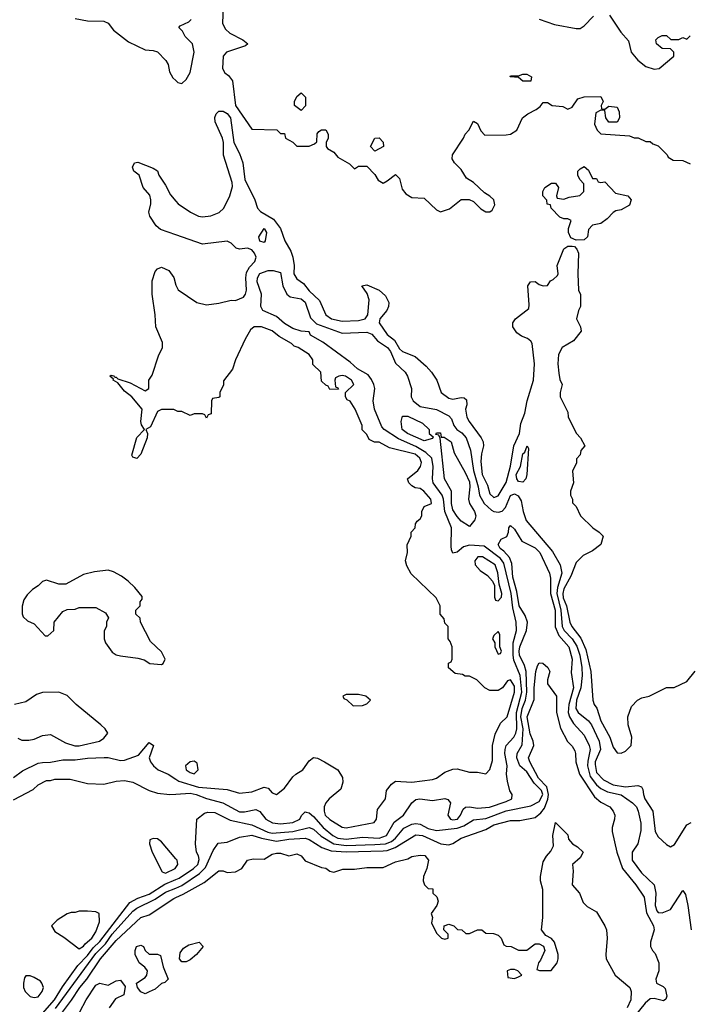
# Model space of a CAD drawing. Header units: inches. Extents: x 2380053 to 2584298, y 380219 to 546618.
# Tile 568 of 656: x 2509240 to 2512501, y 480408 to 485208. Entities that reach past the tile are written whole.
import ezdxf

# ---------------------------------------------------------------- set-up
doc = ezdxf.new("R2010")
doc.units = ezdxf.units.IN
doc.header["$MEASUREMENT"] = 0
doc.layers.add('C5408', color=7, linetype='Continuous')
doc.layers.add('C5418', color=7, linetype='Continuous')

msp = doc.modelspace()

# ---------------------------------------------------------------- linework, layer by layer
at = {"layer": 'C5408', "color": 2}
for points, elevation in [([(2509510, 485214.8), (2509570, 485202.8), (2509650, 485201), (2509670, 485191.3), (2509696.8, 485156.8), (2509770, 485101), (2509850, 485061), (2509890, 485058), (2509910.9, 485050.9), (2509952, 485010), (2509962, 484990), (2509970, 484954), (2509985.4, 484925.4), (2510000, 484911.5)], 34), ([(2510000, 484158.7), (2509924.7, 484184.7), (2509904, 484204), (2509873.2, 484250), (2509869.2, 484270), (2509879, 484310), (2509879, 484330), (2509872.9, 484352.9), (2509841.2, 484390), (2509822, 484450), (2509795.3, 484470), (2509789.1, 484489.1), (2509798, 484510), (2509814.4, 484514.4), (2509890, 484484.7), (2509910, 484471.3), (2509918, 484450), (2509950, 484402), (2509974.4, 484354.4), (2510000, 484323.6)], 30), ([(2510000, 483303), (2509990, 483308), (2509930, 483308), (2509910, 483298), (2509877.3, 483222.7), (2509854, 483210), (2509862, 483190), (2509861, 483170), (2509830.4, 483089.6), (2509810, 483068.7), (2509790, 483075.3), (2509785.4, 483085.4), (2509809.6, 483170.4), (2509848, 483210), (2509833.2, 483233.2), (2509829.4, 483249.4), (2509836, 483310), (2509785.2, 483370), (2509750, 483397.2), (2509717.5, 483437.5), (2509695.3, 483450), (2509696.4, 483456.4), (2509678, 483470), (2509685.6, 483474.4), (2509702, 483470), (2509703.6, 483463.6), (2509710, 483464.7), (2509718, 483458), (2509777.3, 483437.3), (2509850, 483398), (2509868, 483410), (2509868.7, 483450), (2509884.7, 483475.3), (2509915.3, 483570), (2509935.3, 483610), (2509934.6, 483634.6), (2509902, 483710), (2509899, 483770), (2509885.2, 483870), (2509884.7, 483935.3), (2509900.2, 483979.8), (2509910, 483994), (2509930, 484002), (2509965.4, 483985.4), (2509990.7, 483950.7), (2510000, 483913.9)], 30), ([(2509230, 481704.7), (2509250, 481696), (2509284.7, 481695.3), (2509310, 481701), (2509350, 481718.8), (2509390, 481722.8), (2509462, 481682), (2509508.3, 481668.3), (2509530, 481667.7), (2509628, 481690), (2509650, 481704.7), (2509668.7, 481730), (2509655.3, 481750), (2509634, 481770), (2509514, 481870), (2509470, 481914), (2509430, 481928.7), (2509350, 481928), (2509322, 481918), (2509270, 481882), (2509214, 481870)], 34), ([(2509210, 481513), (2509253.4, 481546.6), (2509330, 481583.7), (2509350, 481587.2), (2509390, 481587.6), (2509450, 481600.2), (2509510, 481599), (2509570, 481607.4), (2509650.4, 481610.3), (2509670.4, 481610.3), (2509730, 481596.3), (2509750, 481597.3), (2509817.5, 481622.5), (2509870, 481684.7), (2509890.8, 481670), (2509870.8, 481610), (2509877.3, 481590), (2509890.7, 481570), (2509914.8, 481550), (2509962.8, 481530), (2510000, 481505.4)], 30), ([(2509210, 481404.7), (2509305.6, 481454.4), (2509330, 481478), (2509370, 481498), (2509390, 481498), (2509410, 481504.7), (2509485.4, 481505.4), (2509570, 481484.7), (2509650, 481481), (2509710, 481496), (2509750, 481498.8), (2509790, 481490.7), (2509870, 481450.7), (2509910, 481437.3), (2509970.4, 481430.3), (2510000, 481432.3)], 26), ([(2510000, 481117), (2509930, 481199), (2509910, 481214), (2509890, 481215.3), (2509874, 481210), (2509872, 481190), (2509884.7, 481150), (2509934, 481054), (2509950, 481046.4), (2509997, 481070), (2510000, 481074.9)], 26), ([(2509339.2, 480350), (2509408.7, 480430), (2509447.6, 480492.4), (2509523.1, 480596.9), (2509570, 480645.5), (2509596.7, 480683.3), (2509630, 480713.8), (2509775.5, 480904.5), (2509815.3, 480924.7), (2509870, 480944.5), (2509947.1, 480992.9), (2510000, 481015.5)], 22), ([(2509413.3, 480386.7), (2509610, 480654.9), (2509657.3, 480702.7), (2509690, 480750.2), (2509790, 480860.9), (2509810, 480875.8), (2509899.6, 480920.4), (2509950, 480953.6), (2510000, 480974)], 18), ([(2509423, 480337), (2509492.3, 480427.7), (2509532.6, 480490), (2509566.2, 480530), (2509633.7, 480630), (2509710, 480718), (2509829.3, 480830), (2509870, 480844.4), (2509990, 480923.7), (2510000, 480928.2)], 14), ([(2509533.2, 480370), (2509563.7, 480430), (2509610, 480501), (2509630, 480511), (2509670, 480501), (2509710, 480522), (2509730, 480524.7), (2509753.7, 480493.7), (2509746, 480454), (2509706, 480434), (2509676, 480390)], 10)]:
    msp.add_lwpolyline(points, dxfattribs=dict(at, elevation=elevation))
for points, elevation in [([(2509670, 482524), (2509603.5, 482516.5), (2509550, 482504), (2509463.6, 482456.4), (2509430, 482455.3), (2509370, 482475.3), (2509350, 482468.7), (2509330, 482448.7), (2509302, 482430), (2509275.3, 482404.7), (2509259.8, 482380.2), (2509251.1, 482348.9), (2509251.1, 482311.1), (2509256.9, 482296.9), (2509276.9, 482276.9), (2509310, 482262), (2509363.6, 482203.6), (2509376.4, 482203.6), (2509406, 482230), (2509408, 482270), (2509450, 482322), (2509470, 482332), (2509510, 482334), (2509530, 482342), (2509610, 482342), (2509656.9, 482316.9), (2509671.6, 482291.6), (2509662, 482270), (2509662, 482250), (2509651.6, 482228.4), (2509651.3, 482190), (2509658, 482170), (2509690, 482124.7), (2509710, 482111), (2509730, 482106), (2509815.3, 482095.3), (2509846.4, 482086.4), (2509874, 482070), (2509930, 482064.7), (2509938, 482070), (2509948, 482090), (2509930, 482126), (2509876.4, 482176.4), (2509828, 482270), (2509826, 482290), (2509806, 482310), (2509806, 482330), (2509826, 482350), (2509826, 482370), (2509836.4, 482383.6), (2509836.4, 482396.4), (2509800.4, 482440.4), (2509768, 482470), (2509735.5, 482495.5), (2509696.5, 482516.5)], 34), ([(2509570, 480862), (2509530, 480862), (2509510, 480855.3), (2509490, 480855.3), (2509470, 480848), (2509422, 480818), (2509394, 480790), (2509410, 480762), (2509455.3, 480735.3), (2509530, 480678.8), (2509550, 480690.8), (2509557.7, 480702.3), (2509591.6, 480730), (2509610, 480761), (2509628.7, 480810), (2509626, 480850), (2509610, 480858)], 26), ([(2509870, 480651.3), (2509910, 480652), (2509924.7, 480644.7), (2509939.1, 480590), (2509962, 480530), (2509946.4, 480513.6), (2509930, 480508.7), (2509898.8, 480481.2), (2509870, 480469), (2509850, 480459), (2509830, 480469), (2509814, 480490), (2509809, 480510), (2509850, 480538), (2509859, 480550), (2509862, 480570), (2509849, 480589), (2509822, 480610), (2509802, 480650), (2509802, 480670), (2509809, 480690), (2509830, 480696), (2509842, 480690), (2509851.3, 480670)], 10), ([(2509290, 480546), (2509270, 480546), (2509263.6, 480536.4), (2509258, 480510), (2509258, 480490), (2509266, 480470), (2509290, 480446), (2509310, 480441), (2509330, 480444.7), (2509348.7, 480470), (2509355.3, 480490), (2509348, 480510), (2509340.4, 480520.4), (2509310, 480538)], 26)]:
    msp.add_lwpolyline(points, close=True, dxfattribs=dict(at, elevation=elevation))
at = {"layer": 'C5418', "color": 2}
for points, elevation in [([(2510234.3, 485370), (2510227.2, 485190), (2510242.2, 485162.2), (2510263.1, 485143.1), (2510326, 485110), (2510351.3, 485090), (2510339.8, 485080.2), (2510246.8, 485050), (2510230.7, 485030), (2510227.3, 484970), (2510238, 484950), (2510255.9, 484935.9), (2510276, 484910), (2510290.8, 484790), (2510370, 484674), (2510491.6, 484671.6), (2510510, 484654), (2510530, 484654), (2510534, 484630), (2510570, 484612), (2510590, 484592), (2510650, 484592), (2510676.4, 484603.6), (2510687.3, 484612.7), (2510688.9, 484651.1), (2510696.4, 484663.6), (2510710, 484672), (2510730, 484672), (2510742, 484650), (2510742, 484630), (2510732, 484610), (2510732, 484590), (2510739.6, 484579.6), (2510770, 484562), (2510790, 484538), (2510845.4, 484505.4), (2510870, 484482), (2510890, 484494), (2510930, 484494), (2510970, 484454), (2510985.4, 484425.4), (2511010, 484412), (2511030, 484422), (2511070, 484454), (2511090, 484434), (2511102.8, 484382.8), (2511119.8, 484359.8), (2511150, 484341), (2511210, 484338), (2511270, 484282), (2511290, 484272), (2511333.6, 484286.4), (2511390, 484332), (2511428.4, 484331.6), (2511450, 484322), (2511485.4, 484285.4), (2511510, 484272), (2511530, 484272), (2511540.4, 484279.6), (2511554.6, 484305.4), (2511548.7, 484330), (2511530, 484348.7), (2511503.7, 484363.7), (2511450, 484415.3), (2511416.4, 484436.4), (2511390, 484478), (2511358, 484510), (2511346, 484530), (2511348, 484550), (2511402, 484630), (2511409.1, 484650.9), (2511428, 484670), (2511450, 484714), (2511470, 484702), (2511486.4, 484666.4), (2511506, 484646), (2511610, 484646.8), (2511630, 484651), (2511662, 484670), (2511688.7, 484730), (2511715.3, 484750), (2511755.3, 484770), (2511774.8, 484785.2), (2511790, 484804.7), (2511810, 484804.7), (2511834, 484790), (2511885.4, 484785.4), (2511910, 484772), (2511930, 484782), (2511958, 484822), (2511990, 484832), (2512070, 484834), (2512082, 484810), (2512072, 484790), (2512074, 484774), (2512090, 484772), (2512110, 484786), (2512150, 484782), (2512159.1, 484759.1), (2512162, 484730), (2512150, 484708.7), (2512110, 484708.7), (2512095.1, 484730), (2512090, 484766), (2512070, 484768), (2512045.4, 484754.6), (2512039.6, 484699.6), (2512052, 484670), (2512070, 484652), (2512210, 484642), (2512232.7, 484632.7), (2512251.6, 484631.6), (2512290, 484614), (2512310, 484614), (2512323.6, 484603.6), (2512350, 484594), (2512394, 484550), (2512398, 484538), (2512423.6, 484523.6), (2512470, 484522), (2512506, 484506)], 34), ([(2512112, 485230), (2512167.5, 485147.5), (2512205.4, 485105.4), (2512218, 485050), (2512250, 485011.3), (2512290, 484980.7), (2512330, 484967.3), (2512355.3, 484970), (2512426, 485030), (2512426, 485050), (2512410, 485066), (2512370, 485068.7), (2512342, 485090), (2512338, 485110), (2512350, 485122), (2512370, 485132), (2512390, 485132), (2512411.6, 485111.6), (2512450, 485111.3), (2512470, 485122), (2512490, 485114), (2512506, 485130)], 38), ([(2510000, 484911.5), (2510010, 484902), (2510030, 484898), (2510050, 484916), (2510070, 484951), (2510089.5, 485050), (2510081.2, 485090), (2510046.3, 485126.3), (2510032.3, 485152.3), (2510015.3, 485170), (2510021.2, 485178.8), (2510062.7, 485197.3), (2510074, 485210)], 34), ([(2511770, 485211.3), (2511844.5, 485184.5), (2511950, 485166), (2511970, 485166), (2511990, 485178), (2512034.6, 485225.4)], 38), ([(2510000, 484323.6), (2510011.3, 484310), (2510072, 484270), (2510110, 484251), (2510130, 484247.3), (2510170, 484252.7), (2510211, 484269), (2510233.3, 484290), (2510263.5, 484350), (2510275.8, 484395.8), (2510274.3, 484414.3), (2510232, 484548), (2510232.3, 484610), (2510228, 484630), (2510192, 484710), (2510190, 484732), (2510197.2, 484750), (2510210, 484762.8), (2510230, 484761.6), (2510250, 484750.4), (2510266.7, 484730), (2510283, 484610), (2510310, 484556), (2510326, 484510), (2510335.8, 484430), (2510385.3, 484330), (2510398.4, 484290), (2510412.9, 484272.9), (2510476.5, 484236.5), (2510510.2, 484190.2), (2510530.3, 484130), (2510560, 484080), (2510570.3, 484050), (2510576.9, 484010), (2510574.4, 483970), (2510590, 483945.5), (2510622.8, 483922.8), (2510650, 483886), (2510699.2, 483839.2), (2510730.4, 483770), (2510758.8, 483750), (2510810, 483738.7), (2510890, 483742), (2510922, 483750), (2510936, 483770), (2510942.7, 483842.7), (2510932.9, 483872.9), (2510906, 483910), (2510930, 483916), (2510990.4, 483890.4), (2511022, 483862), (2511037.3, 483830), (2511036.3, 483810), (2511027.7, 483790), (2510994, 483750), (2510990.7, 483730), (2511030, 483673.4), (2511065.7, 483645.7), (2511090, 483603), (2511104.9, 483590), (2511165.8, 483565.8), (2511219.3, 483519.3), (2511246, 483490), (2511272, 483450), (2511292, 483390), (2511330, 483362.8), (2511350, 483358.8), (2511390, 483366), (2511404.7, 483364.7), (2511415.3, 483355.3), (2511417.3, 483330), (2511410.6, 483309.4), (2511418.4, 483270), (2511429, 483249), (2511488, 483170), (2511497.3, 483150), (2511499.1, 483130), (2511489, 483091), (2511485.9, 483054.1), (2511492.2, 482990), (2511518.3, 482938.3), (2511530, 482896), (2511550, 482879.1), (2511570, 482886.8), (2511610, 482951), (2511630, 483031.3), (2511646, 483130), (2511674.3, 483190), (2511681.3, 483238.7), (2511700.5, 483290), (2511711.1, 483350), (2511742, 483450), (2511747.8, 483530), (2511735.6, 483630), (2511730, 483641.2), (2511713.8, 483653.8), (2511684.7, 483664.7), (2511662, 483682), (2511642, 483710), (2511642, 483730), (2511655.3, 483750), (2511719, 483801), (2511722, 483818), (2511715.3, 483910), (2511728, 483930), (2511750, 483932), (2511770, 483918), (2511790, 483911.3), (2511810, 483912), (2511825.6, 483934.4), (2511839, 483941), (2511859, 483961), (2511862, 483970), (2511858, 484010), (2511890, 484091.3), (2511910, 484104.7), (2511930, 484104.7), (2511942, 484102), (2511954, 484090), (2511962, 484070), (2511958, 483970), (2511962, 483890), (2511971.6, 483868.4), (2511972, 483810), (2511962, 483790), (2511952, 483750), (2511972, 483710), (2511974, 483690), (2511938, 483642), (2511882, 483610), (2511864, 483576), (2511860.5, 483530), (2511865.2, 483485.2), (2511870, 483454), (2511882, 483430), (2511872, 483390), (2511872, 483370), (2511910, 483294), (2511911.6, 483271.6), (2511918, 483258), (2511952, 483190), (2511972, 483170), (2511992, 483130), (2511972.7, 483107.3), (2511970, 483086), (2511952.7, 483067.3), (2511951.6, 483048.4), (2511932.7, 483007.3), (2511938, 482950), (2511922, 482910), (2511922, 482890), (2511932, 482870), (2511932.7, 482852.7), (2511950, 482834), (2511972, 482790), (2512032, 482730), (2512062, 482710), (2512082, 482690), (2512070.7, 482649.3), (2512030, 482619), (2511984, 482596), (2511950, 482562), (2511924.9, 482495.1), (2511890, 482434), (2511885, 482410), (2511887.6, 482390), (2511903.2, 482350), (2511919, 482270), (2511928.9, 482250), (2511972.7, 482192.7), (2511998, 482138), (2512022.3, 482030), (2512031.3, 481890), (2512038, 481870), (2512050.8, 481850.8), (2512070.7, 481790), (2512114, 481710), (2512130, 481662), (2512150, 481634), (2512170, 481632), (2512190, 481642), (2512218, 481670), (2512222, 481710), (2512204, 481770), (2512202, 481810), (2512220.2, 481859.8), (2512248.9, 481891.1), (2512270, 481902), (2512306, 481910), (2512390, 481952), (2512427.3, 481952.7), (2512490, 481982), (2512530, 482032)], 30), ([(2510000, 483913.9), (2510001, 483910), (2510010.9, 483890.9), (2510102, 483830), (2510150, 483818.8), (2510210, 483826.8), (2510270, 483841), (2510290, 483838.8), (2510330, 483854.8), (2510339.5, 483870), (2510343.6, 483890), (2510341.3, 483950), (2510344.9, 483975.1), (2510358.6, 484001.4), (2510384.5, 484030), (2510391.8, 484050), (2510383.7, 484070), (2510370, 484086), (2510350, 484093.6), (2510310, 484089.3), (2510294.2, 484094.2), (2510270, 484119.3), (2510250, 484129.3), (2510130, 484114), (2510000, 484158.7)], 30), ([(2510000, 481432.3), (2510070, 481436.9), (2510098.8, 481430), (2510150, 481410.3), (2510229.3, 481389.3), (2510310, 481346.3), (2510334, 481346), (2510390, 481358), (2510410, 481347.3), (2510439.1, 481310), (2510471.8, 481291.8), (2510510, 481287.9), (2510570, 481293.7), (2510603.7, 481310), (2510611.9, 481328.1), (2510630, 481346), (2510635.3, 481344.7), (2510650, 481340.7), (2510670, 481323.8), (2510718, 481270), (2510765.3, 481230), (2510790, 481217.6), (2510830, 481213.2), (2510910, 481222), (2510990, 481217.6), (2511026.6, 481230), (2511063.8, 481296.2), (2511109.5, 481330), (2511150, 481390.6), (2511170, 481405.5), (2511188, 481410), (2511250, 481400.7), (2511310, 481410.8), (2511325.4, 481405.4), (2511338, 481390), (2511325.5, 481330), (2511338.8, 481310), (2511350, 481306.5), (2511371.6, 481310), (2511387, 481330), (2511400.5, 481359.5), (2511411.9, 481368.1), (2511430, 481370.6), (2511470, 481363.1), (2511528.5, 481368.5), (2511610, 481396.4), (2511637.2, 481410), (2511639.3, 481430), (2511627.9, 481447.9), (2511615.3, 481495.3), (2511611.6, 481530), (2511614.3, 481570), (2511602.6, 481630), (2511604, 481650), (2511609.8, 481670.2), (2511647.3, 481710), (2511656.4, 481730), (2511661.8, 481750), (2511659.9, 481830), (2511686.3, 481930), (2511678.2, 482010), (2511646.1, 482086.1), (2511642.6, 482110), (2511642.8, 482170), (2511659.1, 482230), (2511658.5, 482270), (2511641.3, 482341.3), (2511633.2, 482410), (2511598, 482558), (2511581.4, 482581.4), (2511501.8, 482641.8), (2511430, 482646.8), (2511402, 482638), (2511370, 482612.3), (2511350, 482608), (2511342.9, 482622.9), (2511341.3, 482641.3), (2511343.5, 482730), (2511310.8, 482810), (2511304.4, 482870), (2511297.8, 482890), (2511254, 482950), (2511249.7, 482970), (2511254.4, 483030), (2511246.4, 483070), (2511218.7, 483098.7), (2511170, 483127.3), (2511084.8, 483164.8), (2511015.6, 483210), (2511004, 483224), (2510967.6, 483310), (2510962, 483350), (2510969.7, 483410), (2510964.7, 483430), (2510953.8, 483453.8), (2510936.4, 483476.4), (2510885.6, 483505.6), (2510850, 483538.7), (2510716.4, 483636.4), (2510655.3, 483670), (2510650, 483686), (2510611.1, 483688.9), (2510570, 483702), (2510530, 483726.6), (2510490, 483761.2), (2510424, 483790), (2510414, 483810), (2510417.2, 483870), (2510397, 483930), (2510398, 483950), (2510410, 483970.4), (2510450, 483986), (2510474.6, 483985.4), (2510510, 483976), (2510521, 483910), (2510541, 483870), (2510557.3, 483857.3), (2510610, 483847.7), (2510630, 483830.4), (2510655.5, 483755.5), (2510684.9, 483724.9), (2510810, 483680.3), (2510930, 483685.3), (2510954.7, 483674.7), (2510982.2, 483642.2), (2511031.8, 483610), (2511046, 483590), (2511070, 483533.4), (2511117.1, 483490), (2511128.4, 483470), (2511148.2, 483410), (2511147.2, 483370), (2511157, 483350), (2511190, 483322.6), (2511270, 483307.4), (2511330, 483276.4), (2511342.9, 483262.9), (2511354.4, 483230), (2511368.7, 483210), (2511393.7, 483193.7), (2511413.7, 483170), (2511436, 483110), (2511450.2, 483010), (2511473, 482930), (2511479.1, 482890), (2511502.3, 482850), (2511537.6, 482817.6), (2511550, 482810.3), (2511572.7, 482807.3), (2511590, 482812), (2511605.4, 482830), (2511630, 482888.2), (2511650, 482895.8), (2511667.1, 482887.1), (2511682, 482862), (2511692, 482810), (2511706.9, 482766.9), (2511834.8, 482614.8), (2511873.1, 482550), (2511880.2, 482510), (2511859.5, 482440.5), (2511855.3, 482410), (2511876.1, 482330), (2511882.3, 482250), (2511891.4, 482230), (2511930.2, 482190), (2511953.8, 482153.8), (2511968.4, 482110), (2511977.8, 482050), (2511979.7, 482010), (2511973, 481950), (2511951.4, 481890), (2511948.1, 481850), (2511960.4, 481830), (2512010, 481790.4), (2512025.7, 481770), (2512062, 481690), (2512068.1, 481650), (2512043.5, 481590), (2512042.5, 481577.5), (2512050, 481538), (2512082.7, 481502.7), (2512130, 481478.2), (2512190, 481468), (2512250, 481473.7), (2512268.1, 481468.1), (2512275.6, 481455.6), (2512277.6, 481430), (2512285.3, 481410), (2512323.1, 481350), (2512335.8, 481250), (2512350, 481224), (2512390, 481186), (2512410, 481176), (2512430, 481186), (2512490, 481282), (2512510, 481294)], 26), ([(2510000, 481505.4), (2510015.3, 481495.2), (2510110, 481466.4), (2510250, 481455.5), (2510310, 481437.1), (2510370, 481443.7), (2510430, 481466), (2510450, 481460.7), (2510470, 481438), (2510490, 481431.3), (2510530, 481461), (2510570, 481516), (2510584, 481530), (2510618, 481550), (2510650, 481594.8), (2510670.5, 481610.5), (2510690, 481607.3), (2510724.7, 481590), (2510790, 481550.7), (2510812.8, 481512.8), (2510814, 481490), (2510803.8, 481456.2), (2510747.7, 481410), (2510730.6, 481390), (2510723.1, 481370), (2510722.6, 481350), (2510727.4, 481330), (2510750, 481308.5), (2510810, 481270.5), (2510830, 481268.4), (2510966, 481294), (2510977.2, 481310), (2510982.5, 481357.5), (2511022, 481410), (2511026, 481450), (2511050, 481481), (2511070, 481494.8), (2511150, 481490.5), (2511250, 481503.1), (2511269.6, 481510.3), (2511310, 481539.1), (2511350, 481554), (2511370, 481554.9), (2511430, 481539.3), (2511470, 481538.8), (2511510, 481531.3), (2511530, 481552), (2511543.3, 481596.7), (2511542.9, 481670), (2511555.6, 481724.4), (2511581.5, 481778.5), (2511614.5, 481810), (2511649.4, 481930), (2511650, 481958), (2511630, 481989), (2511616, 481984), (2511591.3, 481950), (2511570, 481938), (2511530, 481938), (2511506, 481950), (2511466, 481990), (2511430, 482008), (2511410, 482008), (2511396.4, 482016.4), (2511360.4, 482020.4), (2511328.4, 482048.4), (2511328.4, 482071.6), (2511342, 482078), (2511346, 482090), (2511346, 482150), (2511336.4, 482176.4), (2511326, 482190), (2511326, 482250), (2511310, 482266), (2511307.3, 482287.3), (2511288, 482310), (2511288, 482350), (2511268, 482390), (2511146.3, 482506.3), (2511125.6, 482545.6), (2511119, 482570), (2511128, 482610), (2511127.3, 482647.3), (2511146, 482690), (2511146, 482710), (2511166, 482730), (2511168, 482750), (2511176.4, 482763.6), (2511190, 482774), (2511198, 482790), (2511198, 482810), (2511210, 482834), (2511246, 482850), (2511242, 482870), (2511209, 482910), (2511190, 482922.7), (2511165.2, 482925.2), (2511150, 482935.3), (2511135.3, 482950), (2511128, 482970), (2511179, 483010), (2511192.7, 483030), (2511197, 483050), (2511189.4, 483070), (2511166, 483090), (2511041.2, 483121.2), (2510990, 483148), (2510968.4, 483148.4), (2510942, 483162), (2510930, 483186), (2510908.4, 483208.4), (2510908, 483230), (2510873.2, 483310), (2510850, 483348), (2510835.3, 483355.3), (2510826, 483370), (2510826, 483390), (2510868, 483430), (2510855.3, 483450), (2510826, 483470), (2510810, 483473.2), (2510794, 483470), (2510778, 483462), (2510774, 483450), (2510778, 483418), (2510790, 483414), (2510792.7, 483407.3), (2510750, 483406), (2510742, 483422), (2510730, 483426), (2510710, 483446), (2510706, 483490), (2510667.3, 483527.3), (2510668, 483550), (2510650, 483575.3), (2510595.3, 483610), (2510577, 483617), (2510564, 483630), (2510504.2, 483664.2), (2510470, 483691.5), (2510418, 483710), (2510382, 483710), (2510364, 483696), (2510338, 483650), (2510291.3, 483550), (2510276, 483504), (2510232.7, 483447.3), (2510231.6, 483428.4), (2510214, 483390), (2510214, 483370), (2510210, 483366), (2510178, 483362), (2510174, 483350), (2510172.7, 483287.3), (2510158, 483282), (2510150, 483266), (2510142, 483282), (2510130, 483286), (2510090, 483286), (2510070, 483278), (2510030, 483298), (2510010, 483298), (2510000, 483303)], 30), ([(2510000, 481015.5), (2510017.1, 481022.9), (2510085.6, 481070), (2510106.6, 481090), (2510113.4, 481113.4), (2510110.9, 481130.9), (2510100.7, 481150), (2510095.1, 481190), (2510102, 481310), (2510140.1, 481339.9), (2510155.5, 481344.5), (2510190, 481342), (2510264.9, 481304.9), (2510370, 481283.1), (2510447.5, 481247.5), (2510470, 481241.8), (2510570, 481250.2), (2510650, 481269.1), (2510670, 481261.5), (2510707.5, 481227.5), (2510770, 481189.4), (2510830, 481181.6), (2510970, 481186.1), (2511021.2, 481190), (2511050, 481201.1), (2511070, 481216.9), (2511110, 481266.7), (2511150, 481286), (2511170, 481288.9), (2511190, 481285.7), (2511230, 481265.2), (2511270, 481255.6), (2511370, 481266), (2511402.5, 481277.5), (2511450, 481307.4), (2511510, 481313.6), (2511610, 481350.2), (2511730, 481375.8), (2511770, 481396.9), (2511787.8, 481430), (2511782.2, 481450), (2511745.9, 481485.9), (2511710, 481540.5), (2511675.1, 481570), (2511661, 481610), (2511663.5, 481630), (2511687.6, 481672.4), (2511691.9, 481750), (2511681, 481810), (2511687.6, 481850), (2511703.4, 481890), (2511710.6, 481930), (2511707.4, 482030), (2511699.1, 482059), (2511674.6, 482110), (2511672.7, 482130), (2511676.1, 482150), (2511708.6, 482230), (2511713, 482270), (2511702.5, 482302.5), (2511672.8, 482350), (2511661, 482421), (2511641.5, 482490), (2511636.1, 482556.1), (2511626.1, 482586.1), (2511597.6, 482617.6), (2511579.5, 482630), (2511569.7, 482650), (2511584.5, 482675.5), (2511612, 482688), (2511621.2, 482710), (2511622, 482730), (2511630, 482742), (2511650, 482724.7), (2511686.2, 482666.2), (2511750, 482632.7), (2511774, 482610), (2511820.7, 482510), (2511825.5, 482485.5), (2511826, 482410), (2511848.2, 482330), (2511848.4, 482248.4), (2511866.5, 482206.5), (2511914, 482150), (2511930.2, 482090), (2511925.8, 482025.8), (2511936.9, 481950), (2511915.1, 481870), (2511911.1, 481830), (2511917.3, 481810), (2511937.4, 481777.4), (2511990, 481719.1), (2512013.4, 481670), (2512018.9, 481650), (2512006.3, 481593.7), (2512006, 481570), (2512018.4, 481518.4), (2512050, 481477.4), (2512070, 481459.6), (2512103.2, 481443.2), (2512170, 481428.8), (2512225.5, 481390), (2512243.8, 481370), (2512252.4, 481350), (2512264.9, 481290), (2512264.5, 481255.5), (2512250.8, 481190), (2512223, 481150), (2512223.7, 481110), (2512268.2, 481048.2), (2512330.2, 480990.2), (2512338.5, 480950), (2512334.3, 480890), (2512343.1, 480863.1), (2512350, 480855.8), (2512370, 480853.7), (2512409.2, 480870), (2512470, 480962), (2512482.8, 480942.8), (2512494.9, 480890), (2512510.7, 480770)], 22), ([(2510000, 480974), (2510030, 480986.2), (2510114.8, 481045.2), (2510144.8, 481075.2), (2510182.4, 481157.6), (2510206.6, 481193.4), (2510250, 481197.3), (2510310, 481222), (2510370, 481232.9), (2510417.4, 481217.4), (2510490, 481202.2), (2510550, 481212), (2510630, 481217.4), (2510650, 481210.3), (2510711.3, 481171.3), (2510756.2, 481156.2), (2510830, 481150.2), (2511010, 481155.2), (2511030, 481157.6), (2511067.8, 481172.2), (2511170, 481233.4), (2511201, 481230), (2511291, 481190), (2511330, 481184.9), (2511350, 481192.2), (2511390, 481217.6), (2511510, 481259.5), (2511550, 481283.1), (2511630, 481303.8), (2511676, 481304), (2511750, 481319.1), (2511778.2, 481341.8), (2511795.7, 481364.3), (2511812.7, 481407.3), (2511816.2, 481430), (2511807.4, 481467.4), (2511767, 481510), (2511724.2, 481590), (2511718.4, 481610), (2511743.6, 481670), (2511741.6, 481690), (2511727, 481727), (2511712.3, 481810), (2511746.2, 481893.8), (2511745.7, 481950), (2511753.2, 482030), (2511762, 482058), (2511770, 482072), (2511788.4, 482071.6), (2511812, 482050), (2511822, 482030), (2511811, 481990), (2511811, 481970), (2511854, 481910), (2511854.8, 481830), (2511874.4, 481754.4), (2511908.4, 481688.4), (2511930, 481666), (2511943.4, 481643.4), (2511947.7, 481630), (2511948, 481590), (2511966.7, 481530), (2512039.9, 481419.9), (2512070, 481392.4), (2512114.8, 481370), (2512130.8, 481350), (2512138.8, 481330), (2512137.3, 481310), (2512124.9, 481270), (2512124.9, 481250), (2512148.2, 481150), (2512175.5, 481070), (2512240.5, 480990), (2512282, 480930), (2512293.4, 480853.4), (2512327.3, 480790), (2512331, 480770), (2512312, 480710), (2512312, 480690), (2512322, 480670), (2512335.9, 480655.9), (2512352.7, 480610), (2512353.4, 480570), (2512338.8, 480530), (2512341, 480510), (2512374.6, 480494.6), (2512384.1, 480484.1), (2512392.5, 480447.5), (2512387.1, 480432.9), (2512375.1, 480424.9), (2512330, 480435.1), (2512310, 480434.5), (2512286.2, 480413.8), (2512204, 480310)], 18), ([(2510000, 480928.2), (2510035.8, 480944.2), (2510138, 481002), (2510210, 481058), (2510230, 481058), (2510250.9, 481050.9), (2510290, 481053.4), (2510321.2, 481070), (2510350, 481110.5), (2510376.8, 481116.8), (2510430, 481116), (2510470, 481138.8), (2510490, 481144), (2510510, 481144), (2510550, 481131.3), (2510590, 481141), (2510610, 481131), (2510630, 481107.7), (2510710, 481074), (2510730.5, 481070.5), (2510750, 481056), (2510770, 481051.3), (2510812.9, 481067.1), (2510870, 481066.8), (2510930, 481074.8), (2511010, 481074), (2511070, 481102), (2511130, 481116.3), (2511150, 481127.7), (2511190, 481134.9), (2511212.7, 481132.7), (2511230.8, 481110), (2511222.8, 481070), (2511206, 481030), (2511204.7, 481010), (2511212, 480990), (2511230, 480972), (2511251.3, 480971.3), (2511252, 480950), (2511270.9, 480930.9), (2511278, 480910), (2511271.3, 480890), (2511244.7, 480850), (2511251, 480830), (2511245.4, 480805.4), (2511270, 480754), (2511294, 480730), (2511310, 480724.7), (2511326, 480730), (2511326, 480750), (2511306, 480770), (2511308, 480790), (2511330, 480798), (2511354, 480790), (2511372.7, 480772.7), (2511394, 480770), (2511412.7, 480752.7), (2511430, 480752), (2511468.9, 480771.1), (2511490, 480771.3), (2511510, 480754), (2511547.3, 480752.7), (2511570, 480744.7), (2511584.7, 480730), (2511598, 480698), (2511610, 480691.3), (2511634, 480690), (2511670, 480671.3), (2511710, 480671), (2511750, 480702), (2511770, 480702), (2511791.1, 480691.1), (2511798, 480670), (2511777.3, 480622.7), (2511766, 480610), (2511758, 480578), (2511771.6, 480571.6), (2511828.4, 480571.6), (2511857.2, 480610), (2511862.7, 480630), (2511862, 480650), (2511844, 480710), (2511830, 480728.7), (2511803.2, 480743.2), (2511782, 480770), (2511787.3, 480830), (2511787.2, 480967.2), (2511776, 481010), (2511776, 481030), (2511790, 481102), (2511805.2, 481130), (2511826.6, 481153.4), (2511839.3, 481180.7), (2511837.2, 481230), (2511850, 481294), (2511910, 481234), (2511912.7, 481212.7), (2511932, 481190), (2511956, 481176), (2511984.7, 481150), (2511970, 481122), (2511932, 481090), (2511935.9, 481055.9), (2511931, 480990), (2511966, 480950), (2511984.5, 480904.5), (2512004.5, 480884.5), (2512050, 480858), (2512090.7, 480790.7), (2512098.8, 480770), (2512102, 480730), (2512094.9, 480650), (2512097.1, 480630), (2512141, 480550), (2512211, 480490), (2512218.8, 480470), (2512216.3, 480430), (2512199.1, 480390)], 14), ([(2510000, 481074.9), (2510009.3, 481090), (2510006, 481110), (2510000, 481117)], 26)]:
    msp.add_lwpolyline(points, dxfattribs=dict(at, elevation=elevation))
for points, elevation in [([(2511730, 484908), (2511690, 484908.7), (2511670, 484926), (2511628, 484930), (2511630, 484934), (2511670, 484934), (2511690, 484942), (2511710, 484942), (2511732, 484930)], 34), ([(2510610, 484766), (2510578, 484790), (2510578, 484810), (2510590, 484834), (2510610, 484852), (2510632, 484830), (2510631.6, 484788.4)], 34), ([(2510970, 484568), (2510948, 484590), (2510968.9, 484631.1), (2510990, 484632), (2511010.9, 484610.9), (2511011.3, 484590)], 34), ([(2512030, 484434), (2512050, 484434), (2512058, 484418), (2512070, 484414), (2512090, 484418), (2512142.5, 484362.5), (2512202, 484350), (2512218.8, 484330), (2512210, 484304), (2512170, 484282), (2512143.6, 484276.4), (2512131.1, 484268.9), (2512102, 484238), (2512070, 484215.3), (2512030, 484206), (2512010, 484186), (2512004.7, 484150), (2511990, 484135.3), (2511950, 484133.2), (2511924.7, 484144.7), (2511913.2, 484170), (2511913.2, 484190), (2511926, 484230), (2511910, 484238), (2511890, 484238), (2511870, 484246), (2511828, 484290), (2511826, 484306), (2511809.1, 484309.1), (2511808, 484328), (2511788.7, 484350), (2511788.7, 484370), (2511798, 484390), (2511830, 484411), (2511850, 484411.3), (2511864.7, 484390), (2511854, 484350), (2511858, 484338), (2511890, 484334), (2511916.4, 484343.6), (2511968.9, 484351.1), (2511988, 484370), (2511988.4, 484408.4), (2511968, 484430), (2511958, 484450), (2511958, 484470), (2511970, 484482), (2511990, 484492), (2512010, 484474)], 30), ([(2510430, 484122), (2510410, 484129.3), (2510405.2, 484150), (2510430, 484190.7), (2510442, 484170), (2510436, 484130)], 26), ([(2511210, 483155.3), (2511129.3, 483190), (2511102.7, 483210), (2511097.2, 483250), (2511104.7, 483275.3), (2511130, 483276), (2511201, 483241), (2511234, 483210), (2511234, 483190), (2511254, 483174), (2511250, 483166)], 22), ([(2511292.7, 483172.7), (2511307.3, 483172.7), (2511342, 483150), (2511355.9, 483095.9), (2511410, 483000.7), (2511430, 482954.8), (2511432.6, 482930), (2511426.4, 482870), (2511430.4, 482850), (2511454.8, 482810), (2511461, 482790), (2511456, 482770), (2511430, 482738), (2511390, 482762.9), (2511370, 482785.6), (2511350, 482819.3), (2511343.1, 482850), (2511343.6, 482910), (2511309.6, 482970), (2511287.3, 483167.3), (2511282, 483182), (2511266, 483186), (2511270, 483194), (2511290, 483194)], 22), ([(2511690, 482954), (2511670, 482956.2), (2511660.5, 482970), (2511658.5, 482990), (2511678.4, 483030), (2511690, 483091), (2511699.5, 483100.5), (2511711.3, 483131.3), (2511718, 483118), (2511710.3, 482990), (2511704.4, 482970)], 26), ([(2511493.2, 482590), (2511470.9, 482589.1), (2511456, 482570), (2511458, 482550), (2511483.4, 482523.4), (2511518.5, 482498.5), (2511542, 482470), (2511552, 482450), (2511552.7, 482392.7), (2511558, 482378), (2511570, 482374), (2511587.3, 482392.7), (2511588, 482410), (2511575.5, 482455.5), (2511569.1, 482510.9), (2511555.6, 482550)], 30), ([(2511570, 482226), (2511550, 482206), (2511542, 482190), (2511554, 482170), (2511554, 482150), (2511570, 482114), (2511582, 482118), (2511586, 482130), (2511578, 482150), (2511578, 482210)], 30), ([(2510890, 481918), (2510830, 481918), (2510814, 481910), (2510818, 481898), (2510832.7, 481892.7), (2510863.6, 481863.6), (2510910, 481864.7), (2510930, 481872), (2510948, 481890), (2510926, 481910)], 34), ([(2510090, 481592.7), (2510070, 481589.2), (2510046.8, 481570), (2510051, 481550), (2510070, 481537.3), (2510090, 481531), (2510109, 481550), (2510104, 481584)], 34), ([(2510030, 480614), (2510017.2, 480630), (2510022, 480658), (2510038, 480682), (2510062.7, 480697.3), (2510114, 480710), (2510134, 480690), (2510101, 480650), (2510070, 480623.7), (2510050, 480615.1)], 10), ([(2511650, 480578), (2511630, 480578), (2511614, 480570), (2511618, 480538), (2511650, 480534), (2511670, 480542), (2511686, 480550), (2511666, 480570)], 14)]:
    msp.add_lwpolyline(points, close=True, dxfattribs=dict(at, elevation=elevation))

doc.saveas('drawing.dxf')
